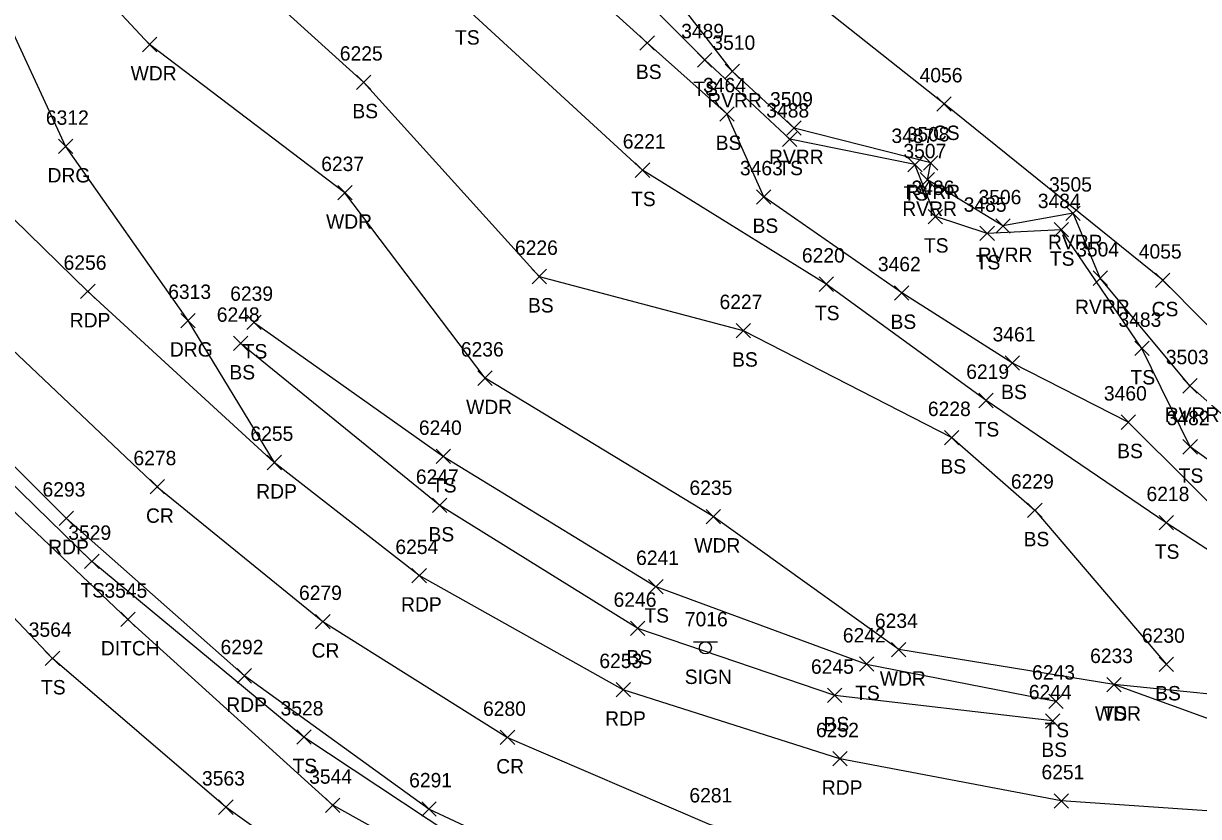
# Model space of a CAD drawing. Extents: x 1482574 to 1485769, y 580696 to 595649.
# Drawn here: x 1484284.1 to 1484447.1, y 582759.4 to 582869.5 of the extents above; entities that cross this region are included whole.
import ezdxf

# ---------------------------------------------------------------- set-up
doc = ezdxf.new("R2010")
doc.units = 0
for name, color, linetype in [('D_A', 7, 'Continuous'), ('D_I', 7, 'Continuous'), ('D_TIC', 7, 'Continuous'), ('DD', 7, 'Continuous'), ('L_A', 7, 'Continuous'), ('L_I', 7, 'Continuous'), ('L_TIC', 7, 'Continuous'), ('LAWA', 7, 'Continuous'), ('LAWE', 7, 'Continuous'), ('LELB', 7, 'Continuous'), ('P_A', 7, 'Continuous'), ('P_I', 7, 'Continuous'), ('P_TIC', 7, 'Continuous'), ('PET', 7, 'Continuous'), ('PRC', 7, 'Continuous'), ('R_A', 7, 'Continuous'), ('R_I', 7, 'Continuous'), ('R_TIC', 7, 'Continuous'), ('RDG', 7, 'Continuous'), ('S_A', 7, 'Continuous'), ('S_I', 7, 'Continuous'), ('SSGN', 7, 'Continuous')]:
    doc.layers.add(name, color=color, linetype=linetype)

msp = doc.modelspace()

# ---------------------------------------------------------------- linework, layer by layer
at = {"layer": 'D_TIC'}
for points in [[(1484297.61, 582785.76), (1484299.61, 582787.76)], [(1484299.61, 582785.76), (1484297.61, 582787.76)], [(1484326.02, 582759.95), (1484328.02, 582761.95)], [(1484328.02, 582759.95), (1484326.02, 582761.95)]]:
    msp.add_lwpolyline(points, dxfattribs=at)
at = {"layer": 'DD'}
msp.add_lwpolyline([(1484400.87, 582726.9), (1484383.65, 582732.27), (1484351.97, 582747.1), (1484327.02, 582760.95), (1484298.61, 582786.76), (1484268.65, 582815.14), (1484241.89, 582844.67), (1484214.72, 582873.05), (1484187.35, 582900.96), (1484173.95, 582912.7)], dxfattribs=at)
at = {"layer": 'L_TIC'}
for points in [[(1484369.65, 582865.76), (1484371.65, 582867.76)], [(1484371.65, 582865.76), (1484369.65, 582867.76)], [(1484300.63, 582865.55), (1484302.62, 582867.55)], [(1484302.62, 582865.55), (1484300.63, 582867.55)], [(1484377.64, 582863.41), (1484379.64, 582865.41)], [(1484379.64, 582863.41), (1484377.64, 582865.41)], [(1484381.48, 582861.81), (1484383.48, 582863.81)], [(1484383.48, 582861.81), (1484381.48, 582863.81)], [(1484330.31, 582860.3), (1484332.31, 582862.3)], [(1484332.31, 582860.3), (1484330.31, 582862.3)], [(1484380.72, 582855.91), (1484382.72, 582857.91)], [(1484382.72, 582855.91), (1484380.72, 582857.91)], [(1484410.85, 582857.29), (1484412.85, 582859.29)], [(1484412.85, 582857.29), (1484410.85, 582859.29)], [(1484390.04, 582853.94), (1484392.04, 582855.94)], [(1484392.04, 582853.94), (1484390.04, 582855.94)], [(1484389.44, 582852.41), (1484391.44, 582854.4)], [(1484391.44, 582852.41), (1484389.44, 582854.4)], [(1484369.01, 582848.11), (1484371.01, 582850.11)], [(1484371.01, 582848.11), (1484369.01, 582850.11)], [(1484406.8, 582848.88), (1484408.8, 582850.88)], [(1484408.8, 582848.88), (1484406.8, 582850.88)], [(1484408.99, 582849.1), (1484410.99, 582851.1)], [(1484410.99, 582849.1), (1484408.99, 582851.1)], [(1484408.53, 582846.76), (1484410.53, 582848.76)], [(1484410.53, 582846.76), (1484408.53, 582848.76)], [(1484327.73, 582844.98), (1484329.73, 582846.98)], [(1484329.73, 582844.98), (1484327.73, 582846.98)], [(1484385.83, 582844.39), (1484387.83, 582846.39)], [(1484387.83, 582844.39), (1484385.83, 582846.39)], [(1484409.64, 582841.66), (1484411.64, 582843.66)], [(1484411.64, 582841.66), (1484409.64, 582843.66)], [(1484428.75, 582842.13), (1484430.75, 582844.13)], [(1484430.75, 582842.13), (1484428.75, 582844.13)], [(1484419.02, 582840.37), (1484421.02, 582842.37)], [(1484421.02, 582840.37), (1484419.02, 582842.37)], [(1484427.11, 582839.84), (1484429.11, 582841.84)], [(1484429.11, 582839.84), (1484427.11, 582841.84)], [(1484416.83, 582839.33), (1484418.83, 582841.33)], [(1484418.83, 582839.33), (1484416.83, 582841.33)], [(1484354.68, 582833.35), (1484356.68, 582835.35)], [(1484356.68, 582833.35), (1484354.68, 582835.35)], [(1484432.51, 582833.12), (1484434.51, 582835.12)], [(1484434.51, 582833.12), (1484432.51, 582835.12)], [(1484394.51, 582832.28), (1484396.51, 582834.28)], [(1484396.51, 582832.28), (1484394.51, 582834.28)], [(1484441.19, 582832.83), (1484443.19, 582834.83)], [(1484443.19, 582832.83), (1484441.19, 582834.83)], [(1484404.97, 582831.07), (1484406.97, 582833.07)], [(1484406.97, 582831.07), (1484404.97, 582833.07)], [(1484315.12, 582826.97), (1484317.12, 582828.97)], [(1484317.12, 582826.97), (1484315.12, 582828.97)], [(1484382.99, 582825.83), (1484384.99, 582827.83)], [(1484384.99, 582825.83), (1484382.99, 582827.83)], [(1484313.25, 582824.06), (1484315.25, 582826.05)], [(1484315.25, 582824.06), (1484313.25, 582826.05)], [(1484438.3, 582823.36), (1484440.3, 582825.36)], [(1484440.3, 582823.36), (1484438.3, 582825.36)], [(1484420.32, 582821.33), (1484422.32, 582823.33)], [(1484422.32, 582821.33), (1484420.32, 582823.33)], [(1484347.16, 582819.24), (1484349.16, 582821.24)], [(1484349.16, 582819.24), (1484347.16, 582821.24)], [(1484444.95, 582818.17), (1484446.95, 582820.17)], [(1484446.95, 582818.17), (1484444.95, 582820.17)], [(1484416.67, 582816.14), (1484418.67, 582818.14)], [(1484418.67, 582816.14), (1484416.67, 582818.14)], [(1484436.41, 582813.13), (1484438.41, 582815.13)], [(1484438.41, 582813.13), (1484436.41, 582815.13)], [(1484411.9, 582810.98), (1484413.9, 582812.98)], [(1484413.9, 582810.98), (1484411.9, 582812.98)], [(1484444.99, 582809.71), (1484446.99, 582811.71)], [(1484446.99, 582809.71), (1484444.99, 582811.71)], [(1484341.38, 582808.37), (1484343.38, 582810.37)], [(1484343.38, 582808.37), (1484341.38, 582810.37)], [(1484340.87, 582801.57), (1484342.87, 582803.57)], [(1484342.87, 582801.57), (1484340.87, 582803.57)], [(1484423.44, 582800.9), (1484425.44, 582802.9)], [(1484425.44, 582800.9), (1484423.44, 582802.9)], [(1484378.82, 582800.03), (1484380.82, 582802.03)], [(1484380.82, 582800.03), (1484378.82, 582802.03)], [(1484441.67, 582799.17), (1484443.67, 582801.17)], [(1484443.67, 582799.17), (1484441.67, 582801.17)], [(1484292.61, 582793.8), (1484294.61, 582795.8)], [(1484294.61, 582793.8), (1484292.61, 582795.8)], [(1484370.86, 582790.32), (1484372.86, 582792.31)], [(1484372.86, 582790.32), (1484370.86, 582792.31)], [(1484368.35, 582784.5), (1484370.35, 582786.5)], [(1484370.35, 582784.5), (1484368.35, 582786.5)], [(1484404.55, 582781.58), (1484406.55, 582783.57)], [(1484406.55, 582781.58), (1484404.55, 582783.57)], [(1484287.15, 582780.34), (1484289.15, 582782.34)], [(1484289.15, 582780.34), (1484287.15, 582782.34)], [(1484400.1, 582779.55), (1484402.1, 582781.55)], [(1484402.1, 582779.55), (1484400.1, 582781.55)], [(1484441.69, 582779.51), (1484443.69, 582781.51)], [(1484443.69, 582779.51), (1484441.69, 582781.51)], [(1484434.42, 582776.7), (1484436.42, 582778.7)], [(1484436.42, 582776.7), (1484434.42, 582778.7)], [(1484434.42, 582776.7), (1484436.42, 582778.7)], [(1484436.42, 582776.7), (1484434.42, 582778.7)], [(1484395.68, 582775.21), (1484397.68, 582777.21)], [(1484397.68, 582775.21), (1484395.68, 582777.21)], [(1484426.36, 582774.4), (1484428.36, 582776.4)], [(1484428.36, 582774.4), (1484426.36, 582776.4)], [(1484425.9, 582771.67), (1484427.9, 582773.67)], [(1484427.9, 582771.67), (1484425.9, 582773.67)], [(1484322.05, 582769.42), (1484324.04, 582771.42)], [(1484324.04, 582769.42), (1484322.05, 582771.42)], [(1484311.2, 582759.7), (1484313.2, 582761.7)], [(1484313.2, 582759.7), (1484311.2, 582761.7)]]:
    msp.add_lwpolyline(points, dxfattribs=at)
at = {"layer": 'LAWA'}
for points in [[(1484301.62, 582866.55), (1484287.45, 582881.75)], [(1484459.3, 582775.33), (1484435.42, 582777.7), (1484405.55, 582782.57), (1484379.82, 582801.03), (1484348.16, 582820.24), (1484328.73, 582845.98), (1484301.62, 582866.55)]]:
    msp.add_lwpolyline(points, dxfattribs=at)
at = {"layer": 'LAWE'}
msp.add_lwpolyline([(1484459.28, 582807.43), (1484445.95, 582819.17), (1484433.51, 582834.12), (1484429.75, 582843.13), (1484420.02, 582841.37), (1484409.53, 582847.76), (1484409.99, 582850.1), (1484391.04, 582854.94), (1484382.48, 582862.81), (1484368.86, 582880.45)], dxfattribs=at)
at = {"layer": 'LELB'}
for points in [[(1484402.9, 582726.21), (1484402.79, 582730.01), (1484384.34, 582736.92), (1484350.52, 582752.18), (1484323.04, 582770.42), (1484293.61, 582794.8), (1484265.96, 582821.75), (1484239.84, 582849.66), (1484213.41, 582877.57), (1484187.41, 582904.81), (1484164.54, 582928.94), (1484137.38, 582957.59), (1484109.3, 582987.71), (1484082.7, 583016.6), (1484054.89, 583044.87), (1484027.97, 583073.07), (1484014.36, 583088.28)], [(1484464.85, 582810.97), (1484442.2, 582833.83), (1484411.85, 582858.29), (1484380.38, 582883.3), (1484340.38, 582909.27), (1484303.89, 582933.42), (1484271.86, 582956.89), (1484236.65, 582977.98), (1484206.55, 582995.88), (1484177.64, 583017.6)], [(1484457.85, 582802.11), (1484445.99, 582810.71), (1484439.3, 582824.36), (1484428.11, 582840.84), (1484417.83, 582840.33), (1484410.64, 582842.66), (1484407.8, 582849.88), (1484390.44, 582853.41), (1484378.64, 582864.41), (1484363.41, 582879.71), (1484344.28, 582891.57), (1484333.56, 582900.67), (1484321.25, 582908.87), (1484304.77, 582918.23), (1484293.92, 582925.46), (1484281.09, 582936.07), (1484266.06, 582945.3), (1484251.62, 582954.86), (1484245.4, 582956), (1484236.56, 582967.54), (1484226.99, 582970.27)], [(1484462.98, 582787.03), (1484442.67, 582800.17), (1484417.67, 582817.14), (1484395.51, 582833.28), (1484370.01, 582849.11), (1484345.59, 582871.53), (1484324.75, 582891.87)], [(1484312.94, 582877.97), (1484331.31, 582861.31), (1484355.68, 582834.35), (1484383.99, 582826.83), (1484412.9, 582811.98), (1484424.44, 582801.9), (1484442.69, 582780.51)], [(1484454.54, 582797.07), (1484437.41, 582814.13), (1484421.32, 582822.33), (1484405.97, 582832.07), (1484386.83, 582845.39), (1484381.72, 582856.91), (1484370.65, 582866.76), (1484358.21, 582878.06)], [(1484316.12, 582827.97), (1484342.38, 582809.37), (1484371.86, 582791.31), (1484401.1, 582780.55), (1484427.36, 582775.4)], [(1484426.9, 582772.67), (1484396.68, 582776.21), (1484369.35, 582785.5), (1484341.87, 582802.57), (1484314.25, 582825.06)], [(1484401.89, 582724.33), (1484383.41, 582725.28), (1484359.75, 582733.16), (1484333.17, 582745.69), (1484312.2, 582760.7), (1484288.15, 582781.34), (1484259.52, 582811.59)], [(1484467.53, 582766.06), (1484435.42, 582777.7)]]:
    msp.add_lwpolyline(points, dxfattribs=at)
at = {"layer": 'P_TIC'}
for points in [[(1484292.05, 582831.28), (1484294.05, 582833.28)], [(1484294.05, 582831.28), (1484292.05, 582833.28)], [(1484317.92, 582807.53), (1484319.92, 582809.53)], [(1484319.92, 582807.53), (1484317.92, 582809.53)], [(1484301.69, 582804.16), (1484303.69, 582806.16)], [(1484303.69, 582804.16), (1484301.69, 582806.16)], [(1484289.06, 582799.8), (1484291.06, 582801.8)], [(1484291.06, 582799.8), (1484289.06, 582801.8)], [(1484338.02, 582791.83), (1484340.02, 582793.83)], [(1484340.02, 582791.83), (1484338.02, 582793.83)], [(1484324.66, 582785.45), (1484326.66, 582787.45)], [(1484326.66, 582785.45), (1484324.66, 582787.45)], [(1484313.77, 582777.92), (1484315.77, 582779.92)], [(1484315.77, 582777.92), (1484313.77, 582779.92)], [(1484366.33, 582776), (1484368.33, 582778)], [(1484368.33, 582776), (1484366.33, 582778)], [(1484350.27, 582769.37), (1484352.27, 582771.37)], [(1484352.27, 582769.37), (1484350.27, 582771.37)], [(1484396.39, 582766.41), (1484398.39, 582768.41)], [(1484398.39, 582766.41), (1484396.39, 582768.41)], [(1484427.1, 582760.56), (1484429.1, 582762.56)], [(1484429.1, 582760.56), (1484427.1, 582762.56)], [(1484339.37, 582759.44), (1484341.37, 582761.44)], [(1484341.37, 582759.44), (1484339.37, 582761.44)]]:
    msp.add_lwpolyline(points, dxfattribs=at)
at = {"layer": 'PET'}
for points in [[(1484491.08, 582753.94), (1484493.22, 582746.26), (1484462.76, 582739.1), (1484431.88, 582736.4), (1484400.51, 582737.99), (1484369.56, 582746.76), (1484340.37, 582760.44), (1484314.77, 582778.92), (1484290.06, 582800.8), (1484263.27, 582827.56), (1484237.31, 582854.83), (1484211.32, 582882.47), (1484185.75, 582909.27), (1484159.34, 582935.73), (1484133.56, 582964.07), (1484107.83, 582992.49), (1484081.64, 583020.87), (1484054.98, 583048.7), (1484028.69, 583076.2), (1484015.92, 583089.84)], [(1484488.73, 582762.43), (1484458.42, 582759.47), (1484428.1, 582761.56), (1484397.39, 582767.41), (1484367.33, 582777), (1484339.02, 582792.83), (1484318.92, 582808.53), (1484293.05, 582832.28), (1484266.16, 582858.48), (1484239.66, 582886.48), (1484211.15, 582916.1), (1484184.88, 582944.15), (1484157.81, 582972.51), (1484130.84, 583000.7), (1484106.21, 583027.51), (1484077.55, 583057.77), (1484051.19, 583086.4)]]:
    msp.add_lwpolyline(points, dxfattribs=at)
at = {"layer": 'PRC'}
msp.add_lwpolyline([(1484049.41, 583070.99), (1484075.46, 583043.5), (1484101.38, 583015.76), (1484126.34, 582988.92), (1484152.35, 582961.13), (1484177.88, 582934.09), (1484203.24, 582907.12), (1484228.69, 582880.03), (1484254.53, 582852.85), (1484280.74, 582825.88), (1484302.69, 582805.16), (1484325.66, 582786.45), (1484351.27, 582770.37), (1484379.25, 582758.35), (1484409.57, 582750.74), (1484442.81, 582748.51), (1484469.16, 582749.53), (1484491.08, 582753.94)], dxfattribs=at)
at = {"layer": 'R_TIC'}
for points in [[(1484288.97, 582851.4), (1484290.97, 582853.4)], [(1484290.97, 582851.4), (1484288.97, 582853.4)], [(1484305.94, 582827.23), (1484307.94, 582829.23)], [(1484307.94, 582827.23), (1484305.94, 582829.23)]]:
    msp.add_lwpolyline(points, dxfattribs=at)
at = {"layer": 'RDG'}
for points in [[(1484190.93, 582943.72), (1484216.22, 582930.89), (1484241.35, 582914.97), (1484263.43, 582897.85), (1484280.34, 582873.14), (1484289.97, 582852.4), (1484306.94, 582828.23)], [(1484306.94, 582828.23), (1484318.92, 582808.53)]]:
    msp.add_lwpolyline(points, dxfattribs=at)
at = {"layer": 'SSGN'}
for p, q in [((1484377.08, 582783.65), (1484380.42, 582783.65)), ((1484378.73, 582782.81), (1484378.73, 582782.81))]:
    msp.add_line(p, q, dxfattribs=at)
msp.add_circle((1484378.73, 582782.81), 0.833, dxfattribs=at)

# ---------------------------------------------------------------- texts
at = {"layer": 'D_A'}
msp.add_text('DITCH', height=2, dxfattribs=at).set_placement((1484294.85, 582781.76))
at = {"layer": 'D_I'}
for s, p in [('3545', (1484295.35, 582789.76)), ('3544', (1484323.76, 582763.95))]:
    msp.add_text(s, height=2, dxfattribs=at).set_placement(p)
at = {"layer": 'L_A'}
for s, p in [('TS', (1484344, 582866.53)), ('WDR', (1484298.99, 582861.55)), ('BS', (1484369.09, 582861.76)), ('TS', (1484377.05, 582859.41)), ('RVRR', (1484378.99, 582857.81)), ('BS', (1484329.75, 582856.31)), ('CS', (1484410.29, 582853.29)), ('BS', (1484380.16, 582851.91)), ('RVRR', (1484387.56, 582849.94)), ('TS', (1484388.85, 582848.41)), ('TS', (1484406.21, 582844.88)), ('RVRR', (1484406.5, 582845.1)), ('TS', (1484368.42, 582844.11)), ('RVRR', (1484406.05, 582842.76)), ('WDR', (1484326.1, 582840.98)), ('BS', (1484385.27, 582840.39)), ('RVRR', (1484426.26, 582838.13)), ('TS', (1484409.05, 582837.66)), ('RVRR', (1484416.53, 582836.37)), ('TS', (1484416.24, 582835.33)), ('TS', (1484426.52, 582835.84)), ('BS', (1484354.12, 582829.35)), ('TS', (1484393.92, 582828.28)), ('RVRR', (1484430.02, 582829.12)), ('CS', (1484440.64, 582828.83)), ('BS', (1484404.41, 582827.07)), ('TS', (1484314.53, 582822.97)), ('BS', (1484382.43, 582821.83)), ('BS', (1484312.69, 582820.06)), ('TS', (1484437.71, 582819.36)), ('BS', (1484419.76, 582817.33)), ('WDR', (1484345.53, 582815.24)), ('RVRR', (1484442.46, 582814.17)), ('TS', (1484416.08, 582812.14)), ('BS', (1484435.86, 582809.13)), ('BS', (1484411.34, 582806.98)), ('TS', (1484444.4, 582805.71)), ('TS', (1484340.79, 582804.37)), ('BS', (1484340.31, 582797.57)), ('WDR', (1484377.19, 582796.03)), ('BS', (1484422.88, 582796.9)), ('TS', (1484441.08, 582795.17)), ('TS', (1484292.02, 582789.8)), ('TS', (1484370.27, 582786.31)), ('BS', (1484367.79, 582780.5)), ('WDR', (1484402.92, 582777.57)), ('TS', (1484286.56, 582776.34)), ('TS', (1484399.51, 582775.55)), ('BS', (1484441.13, 582775.51)), ('WDR', (1484432.78, 582772.7)), ('TS', (1484433.83, 582772.7)), ('BS', (1484395.12, 582771.21)), ('TS', (1484425.77, 582770.4)), ('BS', (1484425.34, 582767.67)), ('TS', (1484321.45, 582765.42))]:
    msp.add_text(s, height=2, dxfattribs=at).set_placement(p)
at = {"layer": 'L_I'}
for s, p in [('3489', (1484375.37, 582867.41)), ('3510', (1484379.7, 582865.81)), ('6225', (1484328.01, 582864.31)), ('4056', (1484408.45, 582861.29)), ('3464', (1484378.41, 582859.91)), ('3509', (1484387.7, 582857.94)), ('3488', (1484387.18, 582856.41)), ('3487', (1484404.54, 582852.88)), ('3508', (1484406.65, 582853.1)), ('6221', (1484367.27, 582852.11)), ('3507', (1484406.2, 582850.76)), ('6237', (1484325.43, 582848.98)), ('3463', (1484383.52, 582848.39)), ('3505', (1484426.41, 582846.13)), ('3486', (1484407.33, 582845.66)), ('3485', (1484414.57, 582843.33)), ('3506', (1484416.62, 582844.37)), ('3484', (1484424.85, 582843.84)), ('6226', (1484352.31, 582837.35)), ('6220', (1484392.12, 582836.28)), ('3504', (1484430.17, 582837.12)), ('4055', (1484438.86, 582836.83)), ('3462', (1484402.66, 582835.07)), ('6239', (1484312.8, 582830.97)), ('6227', (1484380.69, 582829.83)), ('6248', (1484310.94, 582828.06)), ('3483', (1484436.04, 582827.36)), ('3461', (1484418.58, 582825.33)), ('6236', (1484344.8, 582823.24)), ('3503', (1484442.61, 582822.17)), ('6219', (1484414.92, 582820.14)), ('3460', (1484434.02, 582817.13)), ('6228', (1484409.6, 582814.98)), ('3482', (1484442.73, 582813.71)), ('6240', (1484338.98, 582812.37)), ('6247', (1484338.56, 582805.57)), ('6235', (1484376.52, 582804.03)), ('6229', (1484421.12, 582804.9)), ('6218', (1484439.93, 582803.17)), ('3529', (1484290.34, 582797.8)), ('6241', (1484369.12, 582794.31)), ('6246', (1484365.99, 582788.5)), ('3564', (1484284.85, 582784.34)), ('6234', (1484402.25, 582785.57)), ('6242', (1484397.8, 582783.55)), ('6230', (1484439.3, 582783.51)), ('6245', (1484393.38, 582779.21)), ('6233', (1484432.11, 582780.7)), ('6233', (1484432.11, 582780.7)), ('6243', (1484424.06, 582778.4)), ('6244', (1484423.6, 582775.67)), ('3528', (1484319.79, 582773.42)), ('3563', (1484308.89, 582763.7))]:
    msp.add_text(s, height=2, dxfattribs=at).set_placement(p)
at = {"layer": 'P_A'}
for s, p in [('RDP', (1484290.54, 582827.28)), ('RDP', (1484316.41, 582803.53)), ('CR', (1484301.12, 582800.16)), ('RDP', (1484287.55, 582795.8)), ('RDP', (1484336.51, 582787.83)), ('CR', (1484324.09, 582781.45)), ('RDP', (1484312.26, 582773.92)), ('RDP', (1484364.82, 582772)), ('CR', (1484349.71, 582765.37)), ('RDP', (1484394.88, 582762.41))]:
    msp.add_text(s, height=2, dxfattribs=at).set_placement(p)
at = {"layer": 'P_I'}
for s, p in [('6256', (1484289.69, 582835.28)), ('6255', (1484315.61, 582811.53)), ('6278', (1484299.38, 582808.16)), ('6293', (1484286.76, 582803.8)), ('6254', (1484335.72, 582795.83)), ('6279', (1484322.35, 582789.45)), ('6292', (1484311.46, 582781.92)), ('6253', (1484364.02, 582780)), ('6280', (1484347.88, 582773.37)), ('6252', (1484394.08, 582770.41)), ('6251', (1484425.36, 582764.56)), ('6291', (1484337.63, 582763.44)), ('6281', (1484376.51, 582761.35))]:
    msp.add_text(s, height=2, dxfattribs=at).set_placement(p)
at = {"layer": 'R_A'}
for p in [(1484287.46, 582847.4), (1484304.43, 582823.23)]:
    msp.add_text('DRG', height=2, dxfattribs=at).set_placement(p)
at = {"layer": 'R_I'}
for s, p in [('6312', (1484287.23, 582855.4)), ('6313', (1484304.2, 582831.23))]:
    msp.add_text(s, height=2, dxfattribs=at).set_placement(p)
at = {"layer": 'S_A'}
msp.add_text('SIGN', height=2, dxfattribs=at).set_placement((1484375.87, 582777.79))
at = {"layer": 'S_I'}
msp.add_text('7016', height=2, dxfattribs=at).set_placement((1484375.88, 582785.79))

doc.saveas('drawing.dxf')
